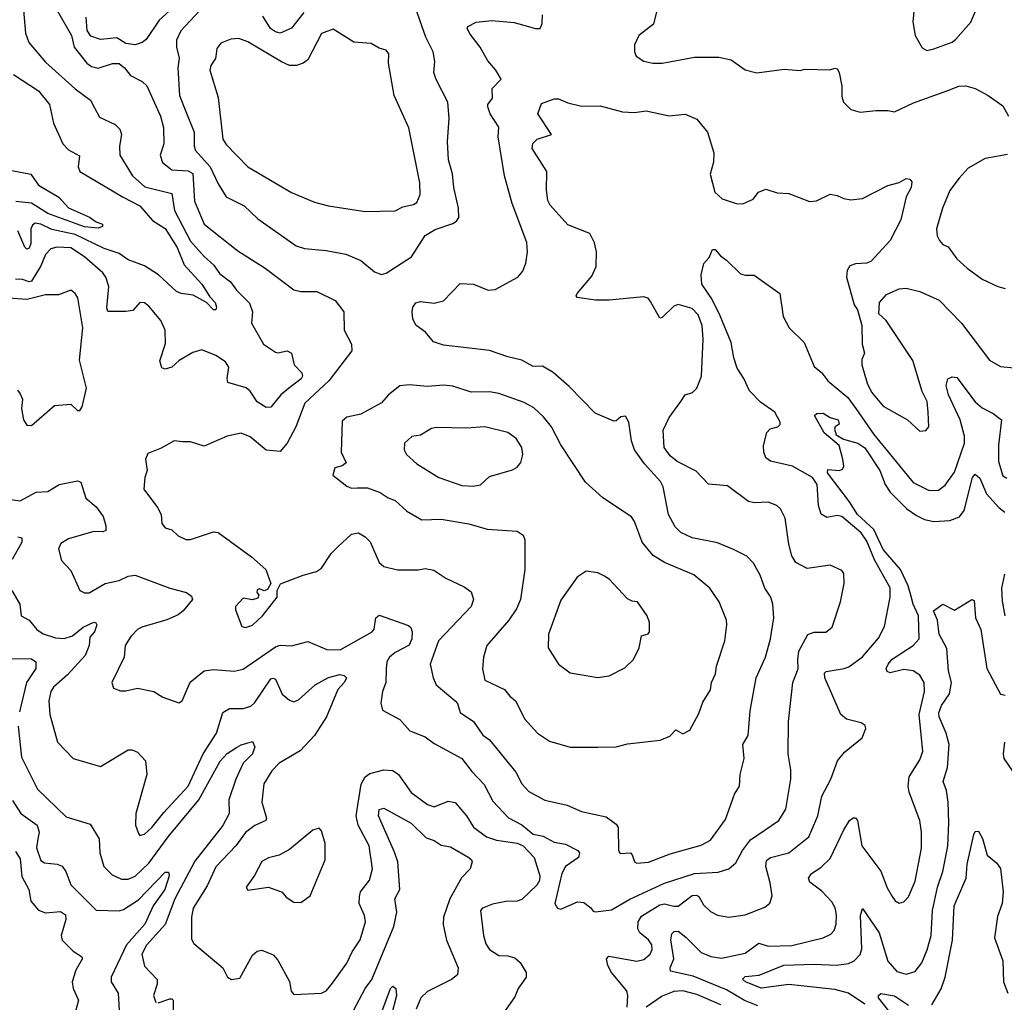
# Model space of a CAD drawing. Extents: x 1678431 to 1860718, y 384618 to 522882.
# Tile 309 of 473: x 1758773 to 1763052, y 492366 to 496634. Entities that reach past the tile are written whole.
import ezdxf

# ---------------------------------------------------------------- set-up
doc = ezdxf.new("R2010")
doc.units = 0

msp = doc.modelspace()

# ---------------------------------------------------------------- linework, layer by layer
at = {"layer": '0CON10XD'}
for points in [[(1758790.5, 496675), (1758797.9, 496575), (1758813.6, 496535), (1758885, 496449.5), (1759015, 496333.9), (1759081.1, 496285), (1759098.8, 496251.2), (1759120.7, 496210.7), (1759188.3, 496178.3), (1759208.9, 496158.9), (1759215.5, 496135), (1759206.9, 496085), (1759208.2, 496045), (1759263.6, 495955), (1759317.3, 495907.3), (1759435, 495879.5), (1759446, 495805), (1759515, 495671.8), (1759574.6, 495604.6), (1759617.4, 495567.4), (1759641.4, 495531.4), (1759688.9, 495495), (1759715, 495458.9), (1759771.9, 495401.9), (1759785.6, 495365), (1759780, 495315), (1759832.5, 495225), (1759885, 495189.5), (1759895, 495186.7), (1759935, 495195.7), (1759954, 495185), (1759966.4, 495135), (1759999.5, 495099.5), (1760002.3, 495085), (1759996, 495074), (1759941.2, 495031.2), (1759908.4, 495005), (1759865, 494951.4), (1759845, 494948.6), (1759805, 494974.4), (1759775, 495020), (1759756.9, 495035), (1759678.3, 495058.3), (1759674.5, 495075), (1759682.1, 495125), (1759667.4, 495147.4), (1759625.7, 495175), (1759565, 495199.2), (1759525, 495188.8), (1759466.7, 495153.3), (1759435, 495123.8), (1759406.1, 495116.1), (1759391.2, 495121.2), (1759381.9, 495151.9), (1759407.2, 495227.2), (1759405.6, 495285), (1759387.1, 495327.1), (1759335, 495388.8), (1759315, 495403.8), (1759295, 495406), (1759265, 495371.2), (1759234.4, 495365.6), (1759155.8, 495365.8), (1759152.1, 495382.1), (1759160, 495475), (1759147.7, 495515), (1759135, 495533.8), (1759055, 495603.5), (1758995, 495643.4), (1758935, 495645.8), (1758907.9, 495637.9), (1758885, 495614), (1758865.3, 495564.7), (1758825, 495498.4), (1758815, 495495.3), (1758785, 495505.5), (1758755, 495506.6)], [(1759438.5, 496685), (1759378.8, 496631.2), (1759322.3, 496547.7), (1759305, 496534.4), (1759275, 496524.5), (1759235, 496530), (1759195, 496554.4), (1759125, 496547.7), (1759082.4, 496562.4), (1759066.6, 496586.6), (1759062.3, 496645)], [(1760345, 495527.5), (1760365, 495532.5), (1760476.3, 495603.7), (1760535, 495697.1), (1760578, 495722), (1760655, 495748.6), (1760671.1, 495758.9), (1760680.8, 495775), (1760680, 495815), (1760660.4, 495905), (1760654.6, 495965), (1760636.5, 496025), (1760632.1, 496105), (1760640, 496205), (1760633.5, 496275), (1760583.6, 496373.6), (1760573.5, 496405), (1760577.6, 496452.4), (1760569.5, 496495), (1760538.4, 496558.4), (1760492.9, 496685)], [(1761552.5, 496715), (1761527.8, 496615), (1761464.2, 496565), (1761444.4, 496525), (1761444.4, 496495), (1761451.4, 496475), (1761485, 496453.5), (1761525, 496444.5), (1761565, 496445.5), (1761705, 496470.4), (1761811.5, 496471.5), (1761865, 496460), (1761925, 496416.7), (1761977, 496403), (1762095, 496418.8), (1762165, 496413.3), (1762185, 496418.8), (1762293.6, 496416.4), (1762315, 496423.3), (1762325, 496420), (1762334.1, 496404.1), (1762345.6, 496345), (1762345, 496300), (1762353.3, 496275), (1762385, 496243.8), (1762425, 496232), (1762495, 496240), (1762545, 496240), (1762575, 496233.3), (1762657.2, 496272.8), (1762806, 496326), (1762854.6, 496345.4), (1762885, 496347.3), (1762925, 496335.2), (1762981.3, 496305), (1763045, 496259.4), (1763070.6, 496215)], [(1762660, 496685), (1762654.2, 496625), (1762664.4, 496565), (1762695, 496511.2), (1762715, 496500.8), (1762745, 496506.9), (1762825, 496536.7), (1762841.1, 496548.9), (1762906.4, 496623.6), (1762941.2, 496705)], [(1758935.8, 496674.2), (1758998.6, 496565), (1759010, 496515), (1759065.6, 496445), (1759085, 496430.5), (1759115, 496423.3), (1759177, 496443), (1759205, 496442.9), (1759228.6, 496425), (1759255, 496392.2), (1759305, 496365.5), (1759326.3, 496346.3), (1759385.8, 496215), (1759398, 496165), (1759400, 496095), (1759383.8, 496045), (1759393.3, 496013.2), (1759435, 495981.6), (1759505, 495978), (1759525, 495965.3), (1759532.4, 495845), (1759575.3, 495745.3), (1759720.7, 495629.3), (1759839.4, 495555), (1759965, 495461.1), (1759995, 495453.3), (1760065, 495452.9), (1760144.6, 495414.6), (1760181.4, 495365), (1760183.3, 495285), (1760214.4, 495225), (1760216.7, 495195), (1760116.2, 495065), (1760012.1, 494967.9), (1759972.5, 494865), (1759935.4, 494795), (1759905, 494758.8), (1759845, 494763.3), (1759775, 494822.3), (1759735, 494838.2), (1759675, 494824.6), (1759575, 494781.5), (1759515, 494800), (1759480.6, 494800.6), (1759445, 494804), (1759387.8, 494772.2), (1759330, 494750), (1759320, 494725), (1759327.5, 494675), (1759317.5, 494645), (1759312.5, 494595), (1759372.5, 494515), (1759387.5, 494485), (1759391.2, 494445), (1759406, 494426), (1759435, 494418.6), (1759462.1, 494392.1), (1759495.9, 494375.9), (1759515, 494376), (1759615, 494409.4), (1759635, 494405.6), (1759781.1, 494301.1), (1759842.5, 494245), (1759864, 494185), (1759850.7, 494159.3), (1759835, 494153.3), (1759815, 494161.2), (1759805, 494157.5), (1759803.8, 494145), (1759812.5, 494135), (1759808.3, 494121.7), (1759785, 494113.8), (1759745, 494121.2), (1759711.2, 494085), (1759710.7, 494070.7), (1759738.3, 493998.3), (1759755, 493993.8), (1759785, 494004.3), (1759828.8, 494045), (1759892.5, 494125), (1759892.5, 494155), (1759907, 494183), (1760005, 494220.8), (1760063.2, 494236.8), (1760085, 494250.8), (1760127.3, 494315), (1760155, 494344.4), (1760215, 494399.2), (1760245, 494404.3), (1760275, 494386.9), (1760295.9, 494365.9), (1760335.4, 494275.4), (1760355, 494258.6), (1760415, 494244.3), (1760505, 494243.6), (1760535, 494250), (1760572.6, 494242.6), (1760625, 494207.5), (1760705, 494170.6), (1760735, 494148.6), (1760745.5, 494115), (1760734.4, 494085), (1760592.5, 493935), (1760557.1, 493835), (1760570, 493775), (1760582.9, 493745), (1760665.5, 493675), (1760675, 493664), (1760687.9, 493625), (1760745.6, 493585), (1760786, 493526), (1760814, 493505), (1760929.1, 493365), (1760955.7, 493315), (1760985, 493281.2), (1761055, 493244.2), (1761152.4, 493222.4), (1761215, 493194.3), (1761321.2, 493171.2), (1761365, 493140), (1761374.2, 493124.2), (1761375.5, 493025.5), (1761382, 493012), (1761426.7, 493015), (1761435, 493006.7), (1761444.4, 492975), (1761455, 492970)], [(1759555, 496672), (1759473.3, 496585), (1759454.1, 496545), (1759454.6, 496515), (1759466.6, 496466.6), (1759460.7, 496425), (1759467.2, 496305), (1759495.8, 496235), (1759531.1, 496145), (1759531.6, 496085), (1759537.3, 496065), (1759601.4, 495995), (1759635, 495920.6), (1759670, 495865), (1759749.4, 495825), (1759808.5, 495768.5), (1759975, 495651.1), (1760010.7, 495640.7), (1760105, 495631.5), (1760190, 495615), (1760255, 495587.5), (1760315, 495538.6), (1760345, 495527.5)], [(1760007.5, 496665), (1759955, 496597.1), (1759905, 496575.9), (1759885, 496580.5), (1759862.9, 496595), (1759829.7, 496649.7)], [(1761455, 492970), (1761505, 492974.7), (1761599.6, 493010.4), (1761735, 493048.2), (1761775, 493069.1), (1761840.6, 493159.4), (1761879.8, 493270.2), (1761900.6, 493305), (1761903.5, 493355), (1761921.1, 493425), (1761915.6, 493485), (1761938.1, 493525), (1761948, 493632), (1761973.1, 493775), (1762014.7, 493865.3), (1762036.2, 493945), (1762050.9, 494035), (1762045.6, 494095), (1762036.5, 494125), (1762011.1, 494165), (1761990.9, 494220.9), (1761962.4, 494272.4), (1761933, 494303), (1761875, 494332.2), (1761805, 494361.8), (1761695, 494382.5), (1761646.1, 494406.1), (1761620.8, 494430.8), (1761591.8, 494485), (1761569.5, 494605), (1761557.3, 494627.3), (1761488.1, 494705), (1761444.4, 494765), (1761432.3, 494805), (1761420.6, 494885), (1761405, 494912), (1761385, 494908.6), (1761365, 494891.2), (1761355, 494890), (1761274.3, 494924.3), (1761160.3, 495040.3), (1761091, 495101), (1761045, 495129.3), (1761005, 495127.8), (1760955, 495155.4), (1760895, 495169.1), (1760815, 495197.5), (1760615, 495219.5), (1760572, 495235), (1760536.6, 495276.6), (1760495, 495307.5), (1760482.1, 495335), (1760478.2, 495365), (1760482.2, 495385), (1760495, 495404), (1760515, 495409.4), (1760575, 495401.9), (1760615, 495413.1), (1760687.3, 495487.3), (1760745, 495484.4), (1760808.7, 495458.7), (1760838.8, 495461.2), (1760938.1, 495515), (1760959.2, 495540.8), (1760973.1, 495576.9), (1760979.6, 495625), (1760976.6, 495666.6), (1760913.5, 495835), (1760879.5, 495955), (1760852.7, 496125), (1760855, 496166.7), (1760817.8, 496225), (1760807.8, 496255), (1760807.5, 496265), (1760827.6, 496292.4), (1760825.6, 496334.4), (1760865.8, 496375), (1760842, 496415), (1760808.1, 496455), (1760774.3, 496515), (1760731.1, 496571.1), (1760718, 496595), (1760720, 496605), (1760756.3, 496623.7), (1760825, 496630.9), (1760922.1, 496622.1), (1761015, 496595.5), (1761035, 496595.8), (1761042.9, 496617.1), (1761045.2, 496654.8)], [(1760275, 495801.4), (1760405, 495803.5), (1760438.8, 495821.2), (1760485, 495830.9), (1760499.5, 495840.5), (1760513.1, 495875), (1760512.5, 495925), (1760464.5, 496164.5), (1760400, 496305), (1760376.2, 496445), (1760376.6, 496485), (1760365, 496501.2), (1760335, 496510.5), (1760300.8, 496530.8), (1760225, 496535.7), (1760135, 496592.9), (1760085, 496574.3), (1760025, 496460), (1760005, 496444.5), (1759975.4, 496434.6), (1759945, 496435.4), (1759910.5, 496450.5), (1759765, 496538.2), (1759725, 496552.5), (1759690.6, 496549.4), (1759647.4, 496532.6), (1759630.6, 496509.4), (1759627.3, 496485), (1759623.6, 496465), (1759603.6, 496435), (1759598.9, 496415), (1759635.9, 496295.9), (1759656.4, 496115), (1759671.1, 496091.1), (1759764.3, 495995), (1759955, 495883.8), (1760055, 495840.8), (1760115, 495824.7), (1760275, 495801.4)], [(1758746.2, 496396.2), (1758854.5, 496325), (1758902.9, 496265), (1758919.5, 496185), (1758960.9, 496095), (1758985, 496068.9), (1759033.1, 496043.1), (1759028.1, 495995), (1759034.3, 495974.3), (1759223.1, 495863.1), (1759295.4, 495825), (1759351, 495761), (1759405, 495726.2), (1759457.8, 495645), (1759488.5, 495568.5), (1759564.1, 495485), (1759599.5, 495429.5), (1759622.5, 495405), (1759629.2, 495385), (1759626.2, 495373.8), (1759615, 495374.2), (1759585.7, 495405.7), (1759527.3, 495437.3), (1759475, 495444), (1759455, 495453.1), (1759375.9, 495525.9), (1759315, 495565.3), (1759245, 495590.3), (1759205, 495618.8), (1759140.1, 495640.1), (1759015, 495700.8), (1758912.9, 495722.9), (1758865, 495745.8), (1758840.2, 495749.8), (1758828.4, 495741.6), (1758821.9, 495725), (1758821.9, 495661.9), (1758815, 495641.5), (1758805, 495637.5), (1758795, 495645.6), (1758765, 495716.6)], [(1758735, 494549.4), (1758775, 494544.4), (1758845, 494581.8), (1758895, 494584.5), (1758945, 494615.4), (1759025, 494631.4), (1759038.8, 494625), (1759060, 494555), (1759105, 494517.5), (1759135.4, 494475.4), (1759148.1, 494435), (1759147.5, 494415), (1759135, 494409.4), (1759095, 494410), (1758985, 494378.2), (1758951.9, 494358.1), (1758942.5, 494335), (1758954.4, 494285), (1758995, 494241.2), (1759034.6, 494154.6), (1759055, 494143.5), (1759075, 494144.6), (1759145, 494185.4), (1759205, 494197.9), (1759245, 494216.9), (1759275, 494220.9), (1759425, 494163.8), (1759498.8, 494145), (1759519.3, 494129.3), (1759524.2, 494115), (1759484, 494066), (1759461.9, 494048.1), (1759412.8, 494027.2), (1759304.2, 493995), (1759285, 493984.5), (1759256.2, 493955), (1759232.2, 493915), (1759226.7, 493865), (1759174, 493755), (1759180.5, 493730.5), (1759211.2, 493718.8), (1759235, 493718), (1759285, 493730.6), (1759355.5, 493715.5), (1759395, 493691.2), (1759465, 493666.7), (1759478.8, 493675), (1759513.8, 493756.2), (1759575, 493805.4), (1759615, 493811.8), (1759705, 493804), (1759745, 493813.1), (1759885, 493909.2), (1759905, 493916.8), (1759955, 493913.4), (1760025, 493932.2), (1760108.3, 493898.3), (1760165.9, 493895.9), (1760305, 493974.6), (1760313.3, 493986.7), (1760321.1, 494035), (1760335, 494047.1), (1760462.8, 494002.8), (1760473.6, 493993.6), (1760479.1, 493975), (1760477.2, 493945), (1760465, 493916.5), (1760404.4, 493885), (1760379.6, 493865), (1760368.6, 493845), (1760365.9, 493814.1), (1760364.7, 493755.3), (1760350, 493715), (1760342, 493665), (1760350, 493635), (1760425, 493594), (1760469.2, 493545), (1760535, 493518.2), (1760575, 493489.2), (1760695, 493424.5), (1760737.9, 493367.9), (1760791.6, 493311.6), (1760828.9, 493238.9), (1760897, 493167), (1760955.9, 493135.9), (1761005, 493095.4), (1761047.2, 493087.2), (1761095, 493061.8), (1761145, 493052.3), (1761198.1, 493025), (1761206.2, 493015), (1761201.8, 492995), (1761145.6, 492955), (1761128.5, 492925), (1761098, 492795), (1761110, 492775), (1761125, 492770), (1761197.7, 492802.3), (1761225, 492799.2), (1761255, 492776.2), (1761265, 492761.2), (1761275, 492758.6), (1761345, 492766.7), (1761425, 492813.7), (1761575, 492882.7), (1761705, 492924.8), (1761808.6, 492931.4), (1761855, 492945.5), (1761885, 492971.9), (1761913.8, 493025), (1761948.8, 493071.2), (1762071.5, 493155), (1762101.8, 493205), (1762123.8, 493335), (1762124.6, 493375.4), (1762113.1, 493445), (1762114.6, 493585.4), (1762132.2, 493755), (1762155.7, 493814.3), (1762154.7, 493854.7), (1762158.5, 493891.5), (1762197.5, 493962.5), (1762225, 493974), (1762276.7, 493973.3), (1762304.4, 493995.6), (1762339.4, 494105), (1762355.7, 494185), (1762355, 494227.5), (1762345, 494241.2), (1762295, 494263.8), (1762195, 494250), (1762146.4, 494276.4), (1762128.5, 494305), (1762115.3, 494355.3), (1762098.8, 494468.8), (1762078.5, 494508.5), (1762063.6, 494523.6), (1762025, 494537.8), (1761965, 494535.5), (1761940.7, 494540.7), (1761848.7, 494608.7), (1761766.8, 494616.8), (1761712.9, 494672.9), (1761629.6, 494715), (1761599.3, 494739.3), (1761574.2, 494775), (1761569.5, 494850.5), (1761595, 494905.7), (1761645.7, 494975), (1761665, 495003.8), (1761696.7, 495015), (1761715, 495033.8), (1761735.6, 495085), (1761743.4, 495246.6), (1761738.7, 495305), (1761721.7, 495351.7), (1761695, 495379.5), (1761635, 495396.2), (1761615, 495389.1), (1761565, 495340.6), (1761555, 495338), (1761515, 495410), (1761503.6, 495423.6), (1761485, 495430), (1761335, 495416.2), (1761275, 495416.2), (1761195, 495427.5), (1761191.2, 495435), (1761196.2, 495445), (1761259.8, 495520.2), (1761278, 495562), (1761280, 495625), (1761270.6, 495665), (1761250, 495705), (1761155, 495742.9), (1761078.3, 495828.3), (1761068.9, 495848.9), (1761062.7, 495892.7), (1761064.5, 495975), (1761000, 496075), (1761003.6, 496096.4), (1761021.2, 496115), (1761083.8, 496135), (1761024.5, 496225.5), (1761040.6, 496269.4), (1761095, 496290), (1761115, 496290.8), (1761155, 496273.1), (1761215, 496258.8), (1761295, 496260), (1761393.2, 496233.2), (1761445, 496230.6), (1761495, 496237.5), (1761595, 496216), (1761665, 496223.3), (1761715, 496202.5), (1761762.5, 496145), (1761788.8, 496055), (1761788, 496015), (1761773.6, 495963.6), (1761794, 495885), (1761825, 495855.8), (1761886.7, 495835), (1761915, 495834.6), (1761960, 495855), (1761983.3, 495885), (1762015, 495897.5), (1762065, 495881.2), (1762115, 495878.6), (1762205, 495844.3), (1762235, 495846.9), (1762295, 495875.5), (1762325, 495870.5), (1762355, 495856.5), (1762385, 495850.9), (1762435, 495856.5), (1762545, 495913.5), (1762595, 495927.1), (1762625, 495944.4), (1762641.1, 495941.1), (1762650, 495930), (1762647.1, 495905), (1762625.9, 495864.1), (1762602.2, 495765), (1762555, 495674.2), (1762473.3, 495585), (1762453.7, 495576.3), (1762405, 495573.6), (1762380, 495565), (1762368.8, 495545), (1762366.2, 495515), (1762398.8, 495395), (1762413.9, 495373.9), (1762433.3, 495305), (1762434, 495225), (1762443.8, 495185), (1762432.8, 495157.2), (1762433.1, 495135), (1762456.4, 495055), (1762475, 495016.4), (1762525, 494954.6), (1762631.2, 494895), (1762685, 494846), (1762711.2, 494848.8), (1762723.3, 494865), (1762720.8, 494929.2)], [(1763065, 496048), (1762969.2, 496030.8), (1762895, 495988.8), (1762855.6, 495945), (1762815, 495891.9), (1762782.5, 495815), (1762756.7, 495725), (1762760, 495695), (1762770, 495675), (1762785, 495658), (1762807.5, 495647.5), (1762845.8, 495595), (1762890.8, 495555), (1762955, 495507.1), (1763023.3, 495475), (1763055, 495466.5)], [(1758725, 495981.5), (1758822.2, 495962.2), (1758855.5, 495915.5), (1758943.1, 495863.1), (1758985, 495816.5), (1759076.7, 495776.8), (1759105, 495755.7), (1759132.5, 495745), (1759133.3, 495735), (1759115, 495728.6), (1759054.7, 495734.7)], [(1759054.7, 495734.7), (1758895, 495792.1), (1758825, 495837), (1758756.3, 495843.7)], [(1761412.9, 492345), (1761415.9, 492395), (1761410.8, 492415), (1761345, 492495.4), (1761329.4, 492525), (1761323.3, 492555), (1761333.8, 492566.2), (1761455, 492544.7), (1761485, 492551.2), (1761513.5, 492575), (1761522.1, 492595), (1761520.4, 492615), (1761505, 492637.1), (1761467.6, 492667.6), (1761458.8, 492685), (1761460, 492715), (1761475, 492739.4), (1761555, 492788.9), (1761575, 492793.2), (1761615, 492782.5), (1761635, 492783.8), (1761695, 492829.7), (1761715, 492831.2), (1761725, 492825.6), (1761745, 492788.5), (1761775, 492760), (1761805, 492744.5), (1761854.3, 492735.7), (1761925, 492745.6), (1762011.3, 492778.7), (1762033.2, 492796.8), (1762042.7, 492827.3), (1762034.6, 492885), (1762015.4, 492955), (1762018.7, 492981.3), (1762035, 492994.6), (1762115, 493015.4), (1762202.7, 493085), (1762242, 493175), (1762259.2, 493260.8), (1762298.6, 493335), (1762326.7, 493415), (1762357.5, 493452.5), (1762434, 493515), (1762450, 493555), (1762447.3, 493567.3), (1762429.7, 493579.7), (1762365.6, 493595.6), (1762340.8, 493615), (1762272, 493775), (1762270.5, 493795), (1762277.9, 493802.1), (1762355.5, 493815.5), (1762376.8, 493823.2), (1762435, 493866.5), (1762505, 493947.5), (1762531.4, 493998.6), (1762555.3, 494124.7), (1762555.7, 494165.7), (1762488.2, 494288.2), (1762455, 494369.3), (1762429.2, 494405), (1762345, 494476.2), (1762325, 494480.8), (1762280.8, 494470.8), (1762256.2, 494486.2), (1762243.8, 494523.8), (1762238.8, 494615), (1762218.4, 494645), (1762131.1, 494695), (1762035, 494716.1), (1762015, 494730.4), (1762006.4, 494755), (1762005.8, 494784.2), (1762019.7, 494840.2), (1762033.6, 494856.4), (1762068, 494865), (1762078.1, 494875), (1762078.2, 494885), (1762055, 494928.7), (1761992.7, 494972.7), (1761945, 495021.5), (1761920.3, 495075), (1761890.6, 495120.6), (1761875.7, 495165), (1761865, 495231.4), (1761817.7, 495347.7), (1761781, 495421), (1761737.9, 495485), (1761734.5, 495525), (1761745.7, 495574.3), (1761769.7, 495600.3), (1761783.8, 495635), (1761795, 495635.8), (1761817.9, 495607.9), (1761845, 495589.2), (1761905, 495530), (1761925, 495523.8), (1761965, 495524.4), (1762076.7, 495445), (1762091.4, 495345), (1762117.1, 495295), (1762182.2, 495232.2), (1762225, 495128), (1762259.3, 495099.3), (1762285.5, 495065), (1762372.1, 494992.1), (1762406.9, 494945), (1762485, 494832.5), (1762655, 494623.8), (1762725, 494588.2), (1762765, 494589.6), (1762795, 494611.5), (1762835, 494668.9), (1762879.3, 494795), (1762878.5, 494825), (1762859.4, 494895), (1762809.8, 495005), (1762799.2, 495045), (1762806, 495074), (1762825, 495082.7), (1762845, 495079.5), (1762924.4, 494974.4), (1762955, 494948.2), (1763003.5, 494923.5), (1763038.9, 494895), (1763026.5, 494785), (1763027.1, 494715), (1763045, 494652.5), (1763062, 494642)], [(1758825, 494870.6), (1758925, 494958.6), (1758995, 494964), (1759025, 494936.2), (1759035, 494936.7), (1759045, 494952.5), (1759063.7, 495033.7), (1759032.5, 495155), (1759047.7, 495295), (1759025.3, 495425.3), (1759015, 495443.8), (1758995, 495458.8), (1758941.7, 495438.3), (1758885, 495438.2), (1758805, 495418.1), (1758705.5, 495425.5)], [(1762720.8, 494929.2), (1762716.2, 494975), (1762695, 495018.8), (1762653.8, 495153.8), (1762537.6, 495327.6), (1762506.7, 495356.7), (1762508.8, 495405), (1762539.5, 495440.5), (1762595, 495464.3), (1762625, 495467.8), (1762685, 495453.5), (1762769.2, 495415), (1762865.7, 495315), (1762987.5, 495155), (1763035, 495127.8), (1763095, 495121.4)], [(1758763.3, 495025), (1758775, 495009.1), (1758785.3, 494985), (1758781.5, 494945), (1758790, 494895), (1758805, 494872.9), (1758825, 494870.6)], [(1761165, 493473.1), (1761285, 493474.3), (1761365, 493475.6), (1761415, 493488.6), (1761555.9, 493504.1), (1761598.8, 493521.2), (1761625, 493548.8), (1761655, 493532), (1761685, 493548), (1761725, 493620), (1761741.1, 493668.9), (1761775, 493723.3), (1761779.4, 493755), (1761797.3, 493792.7), (1761801.5, 493825), (1761837.1, 493935), (1761846.7, 494005), (1761844.3, 494025), (1761812.9, 494105), (1761771.4, 494165), (1761703, 494223), (1761575, 494276), (1761526.6, 494306.6), (1761478.8, 494365), (1761445, 494453.8), (1761431.4, 494475), (1761307.1, 494557.1), (1761232.5, 494625), (1761125, 494786.9), (1761084.8, 494864.8), (1761049.4, 494909.4), (1761007.8, 494947.8), (1760965, 494970.9), (1760855, 495009.6), (1760815, 495016.7), (1760735, 495016.1), (1760655, 495041.5), (1760615, 495046.7), (1760545, 495041.1), (1760465, 495047.5), (1760425, 495043.8), (1760375.6, 495004.4), (1760345, 494970), (1760255, 494920.6), (1760195, 494908), (1760175, 494890), (1760170.6, 494755), (1760191.2, 494708.8), (1760175, 494696), (1760143, 494687), (1760133.3, 494655), (1760195, 494606.9), (1760215, 494599.5), (1760239.1, 494600.9), (1760285, 494600.5), (1760339.7, 494579.7), (1760375, 494556.5), (1760405.3, 494545.3), (1760455, 494499.4), (1760520.6, 494460.6), (1760605, 494464.5), (1760725, 494444.6), (1760805, 494421.2), (1760935, 494411.9), (1760961.4, 494395), (1760968.2, 494375), (1760968.8, 494245), (1760949.5, 494115), (1760932.2, 494075), (1760899.1, 494025), (1760803.1, 493915), (1760788.2, 493865), (1760784.6, 493814.6), (1760794.4, 493765), (1760879.2, 493725), (1760902.5, 493695), (1760927.5, 493675), (1760967.8, 493595), (1761024, 493534), (1761075, 493500), (1761165, 493473.1)], [(1761980.2, 492350.2), (1761923.4, 492373.4), (1761845, 492419), (1761699, 492479), (1761601.2, 492501.2), (1761599.6, 492515), (1761615.9, 492555), (1761602.8, 492637.3), (1761606.5, 492663.5), (1761616.6, 492673.4), (1761635, 492674.7), (1761668.1, 492648.1), (1761735, 492581.9), (1761775.8, 492564.2), (1761823.2, 492556.8), (1761925, 492579.6), (1761985, 492622.2), (1762025, 492610), (1762128.3, 492611.7), (1762264.6, 492645.4), (1762298.3, 492661.7), (1762312.2, 492677.8), (1762320.4, 492705), (1762323.1, 492745), (1762316.5, 492776.5), (1762301.7, 492801.7), (1762258.6, 492848.6), (1762206.9, 492886.9), (1762200.5, 492905), (1762214.4, 492925), (1762255, 492950.4), (1762295, 492989.5), (1762355, 493114.3), (1762379.4, 493155), (1762395, 493166.9), (1762405, 493167.1), (1762414.3, 493155), (1762433.1, 493045), (1762514.7, 492934.7), (1762542.1, 492862.1), (1762564.6, 492824.6), (1762576.8, 492806.8), (1762595, 492795.8), (1762615, 492802), (1762635, 492824), (1762665, 492891.2), (1762692.3, 493035), (1762692.3, 493105), (1762684.5, 493155.5), (1762637.6, 493277.6), (1762633.8, 493305), (1762638.2, 493345), (1762685, 493419.2), (1762697.1, 493455), (1762681.2, 493615), (1762704.2, 493715), (1762703.7, 493755), (1762685, 493786.2), (1762655, 493804.7), (1762615, 493811.1), (1762555, 493796.5), (1762542.4, 493802.4), (1762538.5, 493815), (1762546.7, 493835), (1762565, 493855.9), (1762655.4, 493915), (1762681.5, 493945), (1762678.2, 494045), (1762655.5, 494095.5), (1762645.7, 494134.3), (1762633.5, 494175), (1762600.3, 494245), (1762525, 494332.6), (1762485, 494418.9), (1762414.2, 494485), (1762379.5, 494539.5), (1762283.3, 494665), (1762285, 494680), (1762335, 494675.8), (1762348.3, 494681.7), (1762354.2, 494695), (1762350, 494725), (1762334.1, 494784.1), (1762269.5, 494839.5), (1762226.2, 494915), (1762237.1, 494922.9), (1762265, 494924.4), (1762295, 494905.7), (1762330, 494895), (1762333.6, 494876.4), (1762316.7, 494865), (1762314, 494855), (1762320.9, 494830.9), (1762352.4, 494812.4), (1762415, 494793.9), (1762445, 494774.1), (1762511.1, 494675), (1762533.8, 494615), (1762555, 494581.1), (1762628.5, 494508.5), (1762669.7, 494479.7), (1762705, 494463.4), (1762745.4, 494454.6), (1762815, 494458.8), (1762856.3, 494473.7), (1762877.6, 494502.4), (1762914.1, 494645), (1762925, 494660), (1762945, 494642.9), (1762974.3, 494574.3), (1763027.6, 494515), (1763054.2, 494494.2)], [(1760745, 494606.9), (1760775, 494613.6), (1760815, 494650), (1760915, 494678.6), (1760935, 494690.8), (1760950.3, 494709.7), (1760959.4, 494745), (1760955.6, 494775), (1760930.6, 494815), (1760895, 494841.1), (1760795, 494865.6), (1760715, 494860), (1760585, 494862.7), (1760562.1, 494857.9), (1760515, 494828.8), (1760477.4, 494822.6), (1760446, 494795), (1760443.8, 494765), (1760454, 494745), (1760499.2, 494705), (1760594.6, 494644.6), (1760695, 494610.9), (1760745, 494606.9)], [(1758765, 494387.7), (1758782.5, 494382.5), (1758783.3, 494365), (1758741.1, 494288.9)], [(1761285, 493775.8), (1761335, 493784.3), (1761402.1, 493817.9), (1761440, 493855), (1761464.4, 493905.6), (1761475, 493957.5), (1761503.6, 493966.4), (1761510, 493975), (1761510, 494015), (1761500, 494045), (1761457.5, 494105), (1761435, 494107.5), (1761415, 494118.8), (1761335, 494203.3), (1761315, 494216.2), (1761285, 494231.2), (1761235, 494238.8), (1761195, 494212.5), (1761125, 494112.5), (1761070.8, 493965), (1761070, 493905), (1761115, 493833.8), (1761165, 493796), (1761285, 493775.8)], [(1763052.4, 494225), (1763039.7, 494165), (1763042.4, 494107.6), (1763054.2, 494045)], [(1758739.1, 494155), (1758774.4, 494095), (1758779.4, 494045), (1758813.8, 494025), (1758847.5, 493985), (1758875, 493965.6), (1758928.7, 493948.7), (1758966, 493946), (1759002.3, 493957.7), (1759048.8, 493995), (1759095, 494017.1), (1759104.2, 494014.2), (1759108.1, 494005), (1759098.2, 493975), (1759078.7, 493951.3), (1759074.6, 493915), (1759057.7, 493872.3), (1758981.7, 493788.3), (1758920, 493735), (1758908.5, 493715), (1758900.5, 493675), (1758904.5, 493615), (1758937.8, 493495), (1759005, 493424.3), (1759125, 493390), (1759245, 493462.5), (1759262.7, 493462.7), (1759285, 493452), (1759320, 493415), (1759325.6, 493355), (1759277.5, 493185), (1759276.7, 493135), (1759289.2, 493099.2), (1759295, 493090), (1759315, 493095.8), (1759348.2, 493125), (1759399.4, 493190.6), (1759505.8, 493305), (1759570.8, 493445), (1759627.8, 493535), (1759656.5, 493625), (1759685, 493642.1), (1759745, 493641.1), (1759777.6, 493652.4), (1759795, 493668.2), (1759865, 493770), (1759875, 493773.8), (1759885, 493768.8), (1759914.3, 493704.3), (1759945, 493677.9), (1759965, 493670.9), (1759985, 493679.7), (1760057.8, 493745), (1760115, 493777), (1760165, 493788.8), (1760183.1, 493785), (1760192.7, 493775), (1760185, 493756.2), (1760155, 493724.3), (1760106, 493605), (1760054.6, 493525), (1759992.1, 493457.9), (1759901.2, 493405)], [(1762445, 492358), (1762375, 492404.8), (1762315, 492420.8), (1762115, 492443.3), (1761995, 492427), (1761927.1, 492455), (1761914.5, 492465.5), (1761925, 492477.8), (1761987.2, 492482.8), (1762093.8, 492526.2), (1762225, 492530.9), (1762323.2, 492526.8), (1762375, 492534.3), (1762399.5, 492545), (1762425, 492573.5), (1762432.1, 492597.9), (1762427, 492743), (1762435, 492773.3), (1762507.5, 492667.5), (1762545, 492544.4), (1762585, 492499.6), (1762625, 492487.1), (1762665, 492500), (1762693.6, 492536.4), (1762717, 492593), (1762733.6, 492655), (1762740, 492765), (1762761.9, 492865), (1762784.1, 492934.1), (1762805.6, 493044.4), (1762810.2, 493145), (1762808.1, 493235), (1762800.3, 493285), (1762785.4, 493325), (1762804.2, 493385), (1762811.5, 493485), (1762799, 493535), (1762768.3, 493605), (1762766.6, 493623.4), (1762778.6, 493655), (1762814, 493705), (1762821.6, 493755), (1762808.5, 493805), (1762802.1, 493902.1), (1762768.6, 493965), (1762761.9, 494025), (1762744.4, 494065.6), (1762785, 494094.3), (1762835, 494068.8), (1762910, 494115), (1762920.7, 494110.7), (1762927.1, 494035), (1762950, 493985), (1762976, 493815), (1763035, 493704.6), (1763055, 493699.1)], [(1758725, 493859.3), (1758825, 493857.6), (1758843.5, 493845), (1758843.3, 493815), (1758803.4, 493755), (1758772.3, 493627.7)], [(1758766.6, 493565), (1758780.6, 493430.6), (1758851.3, 493291.3), (1758975, 493170.6), (1759078.9, 493138.9), (1759118.5, 493075), (1759121.8, 493015), (1759139.5, 492955), (1759175, 492919.1), (1759215, 492900.8), (1759245, 492901.1), (1759275, 492912.8), (1759335, 492970.3), (1759418.5, 493085), (1759551.5, 493245), (1759645, 493412.9), (1759675, 493446.3), (1759715, 493472.9), (1759735, 493484.6), (1759785, 493498.1), (1759794.6, 493475), (1759784.7, 493445), (1759744.5, 493405), (1759712.1, 493335), (1759682, 493245), (1759683.5, 493185), (1759656.3, 493133.7), (1759535, 492978.9), (1759446.9, 492815), (1759406, 492704), (1759325, 492613.9), (1759304.7, 492575), (1759315, 492521.9), (1759370.8, 492465), (1759371.1, 492445), (1759354.5, 492395), (1759364.2, 492365)], [(1763053.2, 493495), (1763046.2, 493445), (1763050, 493425), (1763125.3, 493315)], [(1759901.2, 493405), (1759868.7, 493371.3), (1759834.7, 493315), (1759826, 493235), (1759845.3, 493165), (1759843.3, 493155), (1759795, 493133.8), (1759755, 493102.9), (1759712.8, 493045), (1759625.9, 492954.1), (1759588.5, 492871.5), (1759527.1, 492775), (1759519.3, 492735), (1759520, 492640), (1759530.3, 492620.3), (1759656.2, 492515), (1759676.7, 492475), (1759694.3, 492464.3), (1759729.5, 492470.5), (1759785, 492570), (1759805, 492588), (1759825, 492591.4), (1759875, 492571.2), (1759895, 492548.8), (1759945.4, 492455.4), (1759953.3, 492413.3), (1759965, 492400), (1760085, 492405.6), (1760104.6, 492415.4), (1760127.8, 492442.3), (1760195.4, 492535), (1760217.8, 492585), (1760252.8, 492637.2), (1760276.2, 492715), (1760272.2, 492742.2), (1760248.5, 492795), (1760249.2, 492825), (1760254.7, 492845.3), (1760293.5, 492896.5), (1760306.1, 492945), (1760292, 493045), (1760244.7, 493135), (1760235.2, 493175.2), (1760257.6, 493312.4), (1760274.4, 493345.6), (1760295, 493359.3), (1760355, 493375.4), (1760395, 493372.2), (1760419.4, 493355), (1760475, 493276.5), (1760545, 493224.5), (1760575, 493214.6), (1760635, 493238.6), (1760665, 493232.9), (1760714.5, 493175), (1760745.7, 493125.7), (1760801.1, 493085), (1760845, 493070.3), (1760935, 493057.1), (1760960.8, 493045), (1761008.6, 492995), (1761033.3, 492915), (1761031.6, 492895), (1761020.4, 492875), (1760955, 492812.5), (1760935, 492804.7), (1760885, 492803.8), (1760828, 492792), (1760785, 492774.4), (1760775.4, 492764.6), (1760788.9, 492655), (1760798.9, 492618.9), (1760814.3, 492595), (1760855, 492569.2), (1760895, 492567.9), (1760925, 492558.5), (1760947.9, 492537.9), (1760974.2, 492495), (1760974, 492475), (1760939.5, 492425), (1760925, 492388.8), (1760880, 492325)], [(1758741.4, 493241.4), (1758778.5, 493185), (1758849.1, 493135), (1758858.1, 493105), (1758852.4, 493075), (1758846.8, 493036.8), (1758865, 492980.8), (1758881.4, 492971.4), (1758935.9, 492965.9), (1758957.3, 492957.3), (1758973.5, 492933.5), (1758995, 492875.5), (1759106.2, 492766.2), (1759205, 492762.8), (1759225, 492768), (1759289.9, 492810.1), (1759405, 492930.9), (1759420.6, 492930.6), (1759422.7, 492915), (1759403.9, 492855), (1759352.8, 492785), (1759317, 492705), (1759237.3, 492615), (1759170.5, 492475), (1759170.6, 492455), (1759200.9, 492405), (1759207.5, 492305)], [(1760210.4, 492305), (1760274.1, 492425), (1760302.9, 492465), (1760399.3, 492695), (1760412.4, 492757.6), (1760403.3, 492815), (1760425.3, 492855), (1760416.1, 492975), (1760402.6, 493017.4), (1760332, 493175), (1760335, 493203.3), (1760355, 493209.4), (1760475, 493143.3), (1760540.1, 493080.1), (1760575, 493068.8), (1760605, 493048.5), (1760645, 493041.2), (1760724.2, 492995), (1760736.7, 492985), (1760738.8, 492975), (1760730.8, 492945), (1760693.7, 492906.4), (1760642.7, 492815), (1760614.4, 492735), (1760613.8, 492703.8), (1760628.5, 492635), (1760678, 492515), (1760675.8, 492485), (1760650, 492465), (1760545, 492412.7), (1760516.4, 492385), (1760496, 492335)], [(1759995, 492798.9), (1760035, 492827.8), (1760100, 492985), (1760100.6, 493055), (1760085, 493110), (1760075, 493122.5), (1760046.4, 493113.6), (1759945, 493028.6), (1759901.2, 493005), (1759855, 492992.9), (1759825, 492977.5), (1759793.2, 492916.8), (1759757.5, 492865), (1759765, 492853.3), (1759855, 492866), (1759913.2, 492843.2), (1759931.9, 492821.9), (1759965, 492800), (1759995, 492798.9)], [(1762736.2, 492353.8), (1762776.7, 492423.3), (1762794.3, 492475), (1762826.2, 492635), (1762833.6, 492785), (1762885.4, 492904.6), (1762890.8, 492965), (1762918.8, 493095), (1762925, 493107.5), (1762939.3, 493109.3), (1762956.9, 493076.9), (1762977.1, 493005), (1763018.3, 492971.7)], [(1758755, 493021.2), (1758775, 492988.8), (1758782.2, 492912.2), (1758812.9, 492855), (1758821.4, 492805), (1758855, 492765.6), (1758885, 492753.5), (1758950, 492760), (1758972.2, 492745), (1758973.5, 492725), (1758954.1, 492655), (1758957.5, 492635), (1759005, 492588.1), (1759042, 492565), (1759045.5, 492555.5), (1759017.2, 492505), (1759001.2, 492455), (1759005.2, 492425.2), (1759029.2, 492375), (1759012.9, 492315)], [(1763018.3, 492971.7), (1763035, 492946.2), (1763046.3, 492845), (1763041.9, 492795), (1763021.8, 492738.2), (1763008.4, 492645), (1763044.6, 492545.4), (1763048.4, 492455), (1763067.2, 492405)], [(1760346.5, 492323.5), (1760384.7, 492425), (1760395, 492435.7), (1760408.2, 492425), (1760410.6, 492395), (1760367.7, 492227.7)], [(1761819.2, 492355), (1761715, 492399.3), (1761655, 492415.7), (1761615, 492412.1), (1761565, 492391.8), (1761495.8, 492344.2)], [(1762575.4, 492295), (1762505.7, 492385), (1762504.6, 492395.4), (1762515, 492404), (1762575, 492392.9), (1762635, 492352.8)], [(1759375, 492362.9), (1759425, 492380.8), (1759435, 492381.2), (1759440, 492375), (1759440.4, 492325)]]:
    msp.add_lwpolyline(points, dxfattribs=at)

doc.saveas('drawing.dxf')
